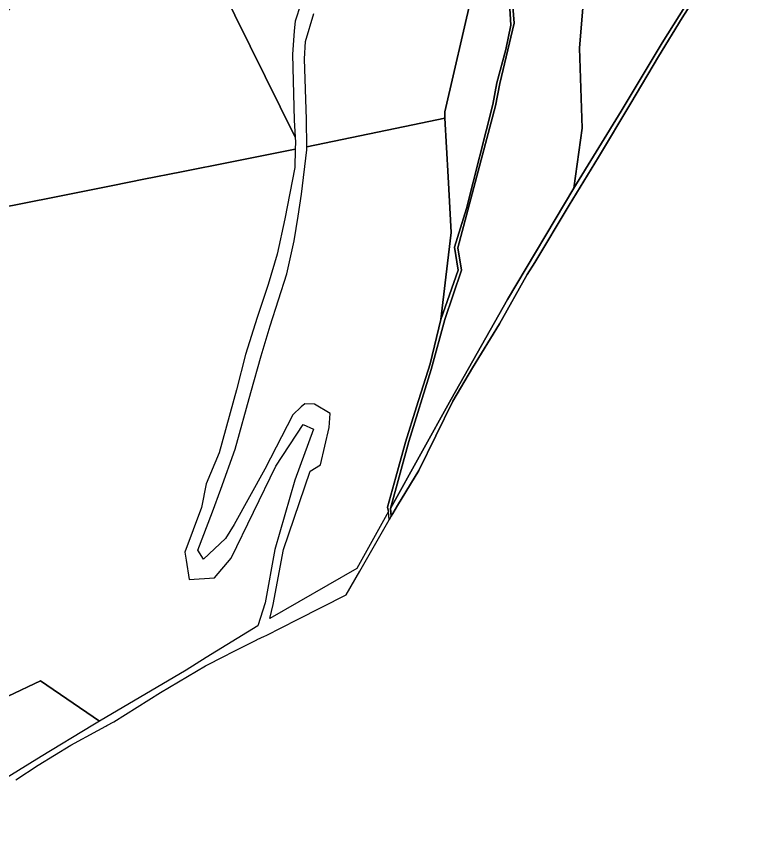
# Model space of a CAD drawing. Extents: x -477304 to -465429, y -1159113 to -1149210.
# Drawn here: x -468793 to -467991, y -1158381 to -1157477 of the extents above; entities that cross this region are included whole.
import ezdxf

# ---------------------------------------------------------------- set-up
doc = ezdxf.new("R2010")
doc.units = 0
doc.layers.add('BPEJ_s', color=7, linetype='Continuous')
doc.layers.add('PUPFL_s', color=7, linetype='Continuous')

msp = doc.modelspace()

# ---------------------------------------------------------------- linework, layer by layer
at = {"layer": 'BPEJ_s'}
msp.add_lwpolyline([(-468793.63, -1158322.26), (-468768.83, -1158305.92), (-468732.82, -1158283.75), (-468703.03, -1158267.46), (-468694.26, -1158262.67), (-468693.06, -1158262.01), (-468685.32, -1158257.78), (-468633.74, -1158225.43), (-468583.76, -1158195.81), (-468562.93, -1158185.25), (-468554.16, -1158180.81), (-468527.95, -1158167.53), (-468527.21, -1158167.15), (-468526.69, -1158166.91), (-468526.66, -1158166.89), (-468526.56, -1158166.84), (-468518.44, -1158163.03), (-468516.81, -1158162.21), (-468481.96, -1158144.54), (-468428.34, -1158117.37), (-468413.2, -1158090.98), (-468380.68, -1158034.29), (-468379.75, -1158032.67), (-468378.45, -1158030.41), (-468376.68, -1158027.32), (-468371.25, -1158018.39), (-468347.8, -1157979.85), (-468310.27, -1157902.84), (-468288.49, -1157865.96), (-468258.54, -1157817.27), (-468227.88, -1157762.79), (-468219.5, -1157749.34), (-468181.39, -1157686.08), (-468148.82, -1157632.61), (-468113.03, -1157572.89), (-468082.44, -1157521.26), (-468056.52, -1157478.35), (-468017.69, -1157417.79)], dxfattribs=at)
at = {"layer": 'PUPFL_s'}
for points in [[(-468289.29, -1157453.2), (-468284.83, -1157418.12), (-468294.03, -1157361.86), (-468293.95, -1157311.63), (-468282.42, -1157305.24), (-468279.26, -1157338.99), (-468285.56, -1157378.17), (-468247.39, -1157462.06), (-468245.85, -1157486.6), (-468251.54, -1157513.58), (-468261.59, -1157550.39), (-468265.91, -1157574.45), (-468295.16, -1157689.51), (-468308.35, -1157732.6), (-468304.33, -1157757.82), (-468323.27, -1157812.64), (-468317.86, -1157765.73), (-468312.14, -1157716.05), (-468315.4, -1157654.41), (-468318.83, -1157589.5), (-468319.07, -1157582.77)], [(-468666.43, -1157333.7), (-468635.59, -1157334.52), (-468628.48, -1157334.29), (-468601.06, -1157374.35), (-468484.64, -1157610.77), (-468484.36, -1157616.21), (-468484.54, -1157623.89), (-468554.81, -1157637.86), (-468610.57, -1157648.95), (-468652.2, -1157657.23), (-468686.24, -1157664), (-468751.08, -1157676.9), (-468814.84, -1157689.57), (-468879.95, -1157569.26), (-468837.58, -1157515.6), (-468790.04, -1157454.95), (-468737.6, -1157388.05), (-468694.42, -1157332.96)], [(-468007.2, -1157333.68), (-467993.61, -1157335.88), (-467990.53, -1157344.97), (-467995.65, -1157377.18), (-468020.3, -1157413.25), (-468078.54, -1157506.14), (-468124, -1157581.92), (-468176.1, -1157667.07), (-468167.12, -1157600.67), (-468170.04, -1157512.23), (-468160.74, -1157400.12), (-468156.78, -1157359.31), (-468156.89, -1157346.37), (-468137.18, -1157345.49), (-468093.4, -1157352.79)], [(-468518.31, -1157978.26), (-468552.01, -1158039.61), (-468561.61, -1158054.87), (-468586.06, -1158077.93), (-468592.17, -1158067.97), (-468576.13, -1158025.3), (-468567.05, -1158000.5), (-468551.02, -1157956.11), (-468533.7, -1157893.4), (-468522.25, -1157852.54), (-468512.23, -1157819.39), (-468493.84, -1157762.1), (-468485.89, -1157725.44), (-468481.36, -1157698.13), (-468477.7, -1157673.75), (-468471.79, -1157624.7), (-468471.78, -1157621.16), (-468413.02, -1157609), (-468354.27, -1157596.84), (-468318.83, -1157589.5), (-468315.4, -1157654.41), (-468312.14, -1157716.05), (-468317.86, -1157765.73), (-468323.27, -1157812.64), (-468335.2, -1157861.67), (-468350.27, -1157909.35), (-468362.62, -1157948.43), (-468373.16, -1157987.01), (-468382.29, -1158020.42), (-468381.34, -1158025.17), (-468416.46, -1158088.09), (-468512.62, -1158143.66), (-468509.09, -1158128.06), (-468497.68, -1158067.24), (-468467.87, -1157980.57), (-468456.75, -1157973.41), (-468447.01, -1157932.22), (-468445.8, -1157916.39), (-468463.33, -1157906.37), (-468474.09, -1157905.98), (-468478.16, -1157909.06), (-468487.38, -1157917.96)], [(-468861.63, -1158257.32), (-468838.19, -1158246.52), (-468766.49, -1158212.66), (-468701.1, -1158257.17), (-468708.51, -1158261.7), (-468765.59, -1158296.41), (-468816.13, -1158327.12), (-468900.85, -1158380.63), (-468942.87, -1158302.75)]]:
    msp.add_lwpolyline(points, close=True, dxfattribs=at)
for points in [[(-468478.19, -1157462.93), (-468484.8, -1157482.26), (-468485.75, -1157492.75), (-468487.58, -1157518.95), (-468485.59, -1157591.87), (-468484.64, -1157610.77), (-468601.06, -1157374.35)], [(-468160.74, -1157400.12), (-468170.04, -1157512.23), (-468167.12, -1157600.67), (-468176.1, -1157667.07), (-468249.63, -1157790.48), (-468312.1, -1157900.55), (-468379.15, -1158021.56), (-468358.87, -1157947.38), (-468334.1, -1157867.92), (-468319.02, -1157812.36), (-468300.42, -1157757.74), (-468304.49, -1157733.07), (-468262.88, -1157576.02), (-468258.04, -1157551.24), (-468242.13, -1157484.39), (-468244.11, -1157461.24)], [(-468017.69, -1157417.79), (-468056.52, -1157478.35), (-468082.44, -1157521.26), (-468113.03, -1157572.89), (-468148.82, -1157632.61), (-468181.39, -1157686.08), (-468219.5, -1157749.34), (-468227.88, -1157762.79), (-468258.54, -1157817.27), (-468288.49, -1157865.96), (-468310.27, -1157902.84), (-468347.8, -1157979.85), (-468371.25, -1158018.39), (-468376.68, -1158027.32), (-468378.45, -1158030.41), (-468379.15, -1158021.56), (-468312.1, -1157900.55), (-468249.63, -1157790.48), (-468176.1, -1157667.07), (-468124, -1157581.92), (-468078.54, -1157506.14), (-468020.3, -1157413.25)], [(-468289.29, -1157453.2), (-468319.07, -1157582.77), (-468318.83, -1157589.5), (-468354.27, -1157596.84), (-468413.02, -1157609), (-468471.78, -1157621.16), (-468472.03, -1157591.02), (-468474.12, -1157524.08), (-468473.01, -1157504.83), (-468463.9, -1157473.88)], [(-468244.11, -1157461.24), (-468242.13, -1157484.39), (-468258.04, -1157551.24), (-468262.88, -1157576.02), (-468304.49, -1157733.07), (-468300.42, -1157757.74), (-468319.02, -1157812.36), (-468334.1, -1157867.92), (-468358.87, -1157947.38), (-468379.15, -1158021.56), (-468378.45, -1158030.41), (-468380.68, -1158034.29), (-468381.34, -1158025.17), (-468382.29, -1158020.42), (-468373.16, -1157987.01), (-468362.62, -1157948.43), (-468350.27, -1157909.35), (-468335.2, -1157861.67), (-468323.27, -1157812.64), (-468304.33, -1157757.82), (-468308.35, -1157732.6), (-468295.16, -1157689.51), (-468265.91, -1157574.45), (-468261.59, -1157550.39), (-468251.54, -1157513.58), (-468245.85, -1157486.6), (-468247.39, -1157462.06)], [(-468814.84, -1157689.57), (-468751.08, -1157676.9), (-468686.24, -1157664), (-468652.2, -1157657.23), (-468610.57, -1157648.95), (-468554.81, -1157637.86), (-468484.54, -1157623.89), (-468485, -1157644.12), (-468495.98, -1157700.96), (-468504.47, -1157740.01), (-468514.49, -1157773.6), (-468526.82, -1157810.44), (-468539.7, -1157851.25), (-468549.72, -1157890.22), (-468568.8, -1157960.05), (-468583.06, -1157994.49), (-468588.45, -1158020.64), (-468606.81, -1158070.19), (-468605.27, -1158078.88), (-468601.93, -1158100.2), (-468573.74, -1158098.61), (-468555.41, -1158076.78), (-468505.97, -1157974.82), (-468475.88, -1157928.88), (-468464.34, -1157934.09), (-468485.11, -1157990.36), (-468506.99, -1158067.13), (-468517.8, -1158126.16), (-468525.96, -1158151.78), (-468583.24, -1158186.8), (-468605.17, -1158200.86), (-468701.1, -1158257.17), (-468766.49, -1158212.66), (-468838.19, -1158246.52)]]:
    msp.add_lwpolyline(points, dxfattribs=at)

doc.saveas('drawing.dxf')
